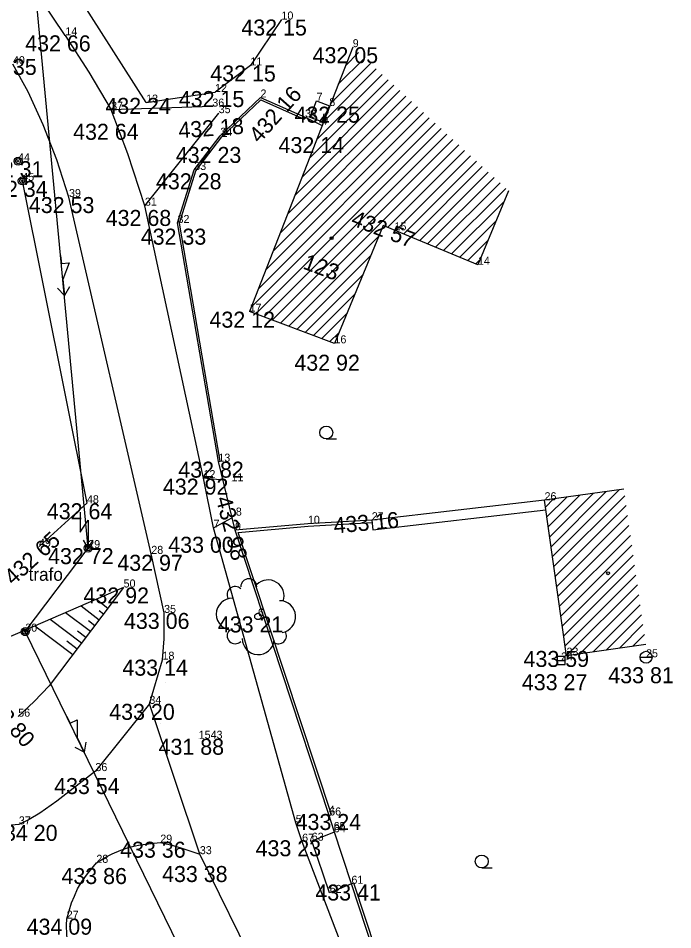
# Model space of a CAD drawing. Extents: x -559180 to -551373, y -1076947 to -1072071.
# Drawn here: x -554015 to -553974.1, y -1074029.3 to -1073972.3 of the extents above; entities that cross this region are included whole.
import ezdxf

# ---------------------------------------------------------------- set-up
doc = ezdxf.new("R2010")
doc.units = 0
for name, color, linetype in [('12_PLOTY', 7, 'Continuous'), ('14_BUDOVY', 7, 'Continuous'), ('17_KOMUNIKACE', 7, 'Continuous'), ('18_POLOHOPIS', 7, 'Continuous'), ('1_VODA_ZN', 7, 'Continuous'), ('20_EL_ZN', 7, 'Continuous'), ('26_SRAFY', 7, 'Continuous'), ('27_HRANA_PATA', 7, 'Continuous'), ('32', 7, 'Continuous'), ('34_ZELEN', 7, 'Continuous'), ('3_BODY', 7, 'Continuous'), ('40_KANAL_ZN', 7, 'Continuous'), ('45_ZN_KULTURY', 7, 'Continuous'), ('47_ZN_STAV_OBJ$', 7, 'Continuous'), ('52_POPIS_UCELOVY', 7, 'Continuous'), ('54_C_POPISNA', 7, 'Continuous'), ('6_VYSKY', 7, 'Continuous'), ('NNnadzemní', 7, 'Continuous')]:
    doc.layers.add(name, color=color, linetype=linetype)

# ---------------------------------------------------------------- blocks, each defined once
blk = doc.blocks.new('POINT_DISPLAY')
blk.add_line((0, 0), (0, 0))
blk = doc.blocks.new('STLS')
at = {"layer": '34_ZELEN'}
blk.add_circle((0, 0), 0.2, dxfattribs=at)
for centre, radius, start, end in [((-0.571, 1.853), 0.5, 0, 180), ((0.636, 1.281), 1, 341.2293, 135), ((-1.425, 1.366), 0.5, 45, 210.4326), ((-1.599, 0.146), 1, 90, 270), ((1.356, -0.015), 1, 279.53, 90), ((-1.424, -1.207), 0.5, 135, 315), ((1.283, -1.208), 0.5, 234.3777, 31.0479), ((0.019, -1.381), 1, 180, 353.8403)]:
    blk.add_arc(centre, radius, start, end, dxfattribs=at)
blk = doc.blocks.new('VP')
at = {"layer": '40_KANAL_ZN'}
blk.add_line((-0.25, 0), (0.25, 0), dxfattribs=at)
blk.add_lwpolyline([(-0.25, -0.25), (0.25, -0.25), (0.25, 0.25), (-0.25, 0.25)], close=True, dxfattribs=at)
blk = doc.blocks.new('ST')
at = {"layer": '1_VODA_ZN'}
blk.add_line((-0.375, 0), (0.375, 0), dxfattribs=at)
blk.add_circle((0, 0), 0.375, dxfattribs=at)
blk = doc.blocks.new('SLB')
at = {"layer": '20_EL_ZN'}
for radius in [0.25, 0.158, 0.05]:
    blk.add_circle((0, 0), radius, dxfattribs=at)
blk = doc.blocks.new('BLESK')
at = {"layer": '20_EL_ZN'}
for p, q in [((-0.5, 2.25), (-0.5, 1)), ((-0.5, 1), (0, 1.75)), ((0, 1.75), (0, 0)), ((0, 0), (-0.3, 0.5)), ((0, 0), (0.3, 0.5))]:
    blk.add_line(p, q, dxfattribs=at)
blk = doc.blocks.new('BZ')
at = {"layer": '47_ZN_STAV_OBJ$'}
blk.add_circle((0, 0), 0.0875, dxfattribs=at)
blk = doc.blocks.new('SL')
at = {"layer": '47_ZN_STAV_OBJ$'}
for radius in [0.25, 0.158, 0.05]:
    blk.add_circle((0, 0), radius, dxfattribs=at)
blk = doc.blocks.new('ZAHRAD')
at = {"layer": '45_ZN_KULTURY'}
blk.add_line((0, 0), (0.65, 0.003), dxfattribs=at)
blk.add_circle((0, 0.403), 0.403, dxfattribs=at)
blk = doc.blocks.new('ELNN')
at = {"layer": '20_EL_ZN'}
for p, q in [((0, 0), (0.5, 0)), ((0.5, 0), (0.5, 0.5)), ((0.5, 0.5), (1.5, 0)), ((1.5, 0), (2.5, 0))]:
    blk.add_line(p, q, dxfattribs=at)
blk.add_lwpolyline([(2, 0.375), (2.5, 0), (2, -0.375)], dxfattribs=at)

msp = doc.modelspace()

# ---------------------------------------------------------------- linework, layer by layer
at = {"layer": '12_PLOTY'}
for p, q in [((-554006.97, -1073977.6), (-554013.88, -1073966.73)), ((-553998.52, -1073972.41), (-554000.46, -1073975.28)), ((-554000.46, -1073975.28), (-554002.67, -1073976.94)), ((-554006.97, -1073977.6), (-554002.67, -1073976.94)), ((-554002.34, -1073979.67), (-553999.83, -1073977.28)), ((-554002.248, -1073979.748), (-553999.805, -1073977.421)), ((-553999.83, -1073977.28), (-553997.05, -1073978.52)), ((-553999.805, -1073977.421), (-553997.098, -1073978.629)), ((-553997.098, -1073978.629), (-553997.05, -1073978.52)), ((-553997.05, -1073978.52), (-553995.973, -1073979.022)), ((-554003.97, -1073981.81), (-554002.34, -1073979.67)), ((-554003.861, -1073981.866), (-554002.248, -1073979.748)), ((-554005.01, -1073985.12), (-554003.97, -1073981.81)), ((-554004.886, -1073985.127), (-554003.861, -1073981.866)), ((-554014.71, -1073982.49), (-554010.67, -1074002.63)), ((-554002.46, -1074000.03), (-554005.01, -1073985.12)), ((-554002.341, -1074000.009), (-554004.886, -1073985.127)), ((-554002.46, -1074000.03), (-554002.341, -1074000.009)), ((-554001.42, -1074004.32), (-554002.46, -1074000.03)), ((-553982.09, -1074002.44), (-553992.88, -1074003.69)), ((-554010.67, -1074002.63), (-554013.66, -1074005.34)), ((-553992.81, -1074004.286), (-553982.006, -1074003.034)), ((-553992.88, -1074003.69), (-553996.87, -1074003.91)), ((-553992.88, -1074003.69), (-553992.81, -1074004.286)), ((-553996.87, -1074003.91), (-554001.42, -1074004.32)), ((-554001.218, -1074004.452), (-553996.848, -1074004.058)), ((-553996.848, -1074004.058), (-553992.863, -1074003.839)), ((-553995.54, -1074022.13), (-554001.42, -1074004.32)), ((-553995.397, -1074022.082), (-554001.218, -1074004.452)), ((-553995.54, -1074022.13), (-553995.397, -1074022.082)), ((-553995.26, -1074023.04), (-553995.54, -1074022.13)), ((-553994.15, -1074026.4), (-553995.26, -1074023.04)), ((-553994.007, -1074026.352), (-553994.15, -1074026.4)), ((-553990.13, -1074038.56), (-553994.15, -1074026.4)), ((-553989.975, -1074038.548), (-553994.007, -1074026.352))]:
    msp.add_line(p, q, dxfattribs=at)
at = {"layer": '14_BUDOVY'}
for p, q in [((-553994.07, -1073974.14), (-554000.51, -1073990.66)), ((-553984.343, -1073983.108), (-553986.25, -1073987.73)), ((-553992.175, -1073985.285), (-553995.21, -1073992.64)), ((-553986.25, -1073987.73), (-553992.175, -1073985.285)), ((-553995.21, -1073992.64), (-554000.51, -1073990.66)), ((-553977.139, -1074001.741), (-553982.09, -1074002.44)), ((-553980.72, -1074012.15), (-553982.09, -1074002.44)), ((-553975.769, -1074011.451), (-553980.72, -1074012.15))]:
    msp.add_line(p, q, dxfattribs=at)
at = {"layer": '17_KOMUNIKACE'}
for p, q in [((-554002.84, -1073977.85), (-554009.16, -1073978.05)), ((-554007.05, -1073984.04), (-554002.44, -1073978.26)), ((-554006.65, -1074005.79), (-554011.79, -1073983.5)), ((-554003.39, -1074001.06), (-554007.05, -1073984.04)), ((-554002.178, -1074001.192), (-554003.39, -1074001.06)), ((-554002.76, -1074004.16), (-554003.39, -1074001.06)), ((-554002.76, -1074004.16), (-554001.611, -1074003.532)), ((-553997.63, -1074022.6), (-554002.76, -1074004.16)), ((-554005.85, -1074009.48), (-554006.65, -1074005.79)), ((-554006.77, -1074015.16), (-554005.95, -1074012.4)), ((-554006.77, -1074015.16), (-554010.14, -1074019.36)), ((-554003.62, -1074024.55), (-554006.77, -1074015.16)), ((-553997.23, -1074023.77), (-553997.63, -1074022.6)), ((-553991.85, -1074037.87), (-553997.23, -1074023.77))]:
    msp.add_line(p, q, dxfattribs=at)
for points in [[(-554012.02, -1073973.4), (-554013.526, -1073971.16), (-554015.107, -1073969.106), (-554017.092, -1073966.614), (-554019.25, -1073964.2)], [(-554012.02, -1073973.4), (-554010.548, -1073975.689), (-554009.16, -1073978.05)], [(-554011.79, -1073983.5), (-554012.55, -1073981.178), (-554013.4, -1073978.998), (-554014.333, -1073976.935), (-554015.29, -1073975.2)], [(-554007.05, -1073984.04), (-554008.125, -1073980.807), (-554009.16, -1073978.05)], [(-554005.95, -1074012.4), (-554005.856, -1074011.092), (-554005.85, -1074009.48)], [(-554010.14, -1074019.36), (-554012.549, -1074021.244), (-554013.614, -1074021.99), (-554014.275, -1074022.374), (-554014.92, -1074022.69)], [(-554014.92, -1074022.69), (-554016.075, -1074022.802), (-554016.609, -1074022.824), (-554017.394, -1074022.827), (-554018.039, -1074022.748), (-554018.935, -1074022.617), (-554019.729, -1074022.462), (-554020.53, -1074022.28)], [(-554010.08, -1074025.09), (-554009.576, -1074024.775), (-554009.096, -1074024.523), (-554008.562, -1074024.308), (-554008.019, -1074024.119), (-554007.452, -1074023.988), (-554007.01, -1074023.917), (-554006.09, -1074023.83)], [(-554006.09, -1074023.83), (-554005.349, -1074023.997), (-554004.739, -1074024.169), (-554003.62, -1074024.55)], [(-553998.01, -1074036.25), (-553998.305, -1074035.492), (-553998.713, -1074034.537), (-554003.62, -1074024.55)], [(-554011.93, -1074028.58), (-554011.628, -1074027.596), (-554011.456, -1074027.17), (-554011.249, -1074026.712), (-554010.964, -1074026.231), (-554010.644, -1074025.786), (-554010.08, -1074025.09)], [(-554011.28, -1074032.34), (-554011.44, -1074031.893), (-554011.594, -1074031.418), (-554011.788, -1074030.584), (-554011.889, -1074030.036), (-554011.931, -1074029.566), (-554011.948, -1074028.992), (-554011.93, -1074028.58)]]:
    msp.add_lwpolyline(points, dxfattribs=at)
at = {"layer": '18_POLOHOPIS'}
for p, q in [((-553996.73, -1073978.54), (-553996.33, -1073977.49)), ((-553996.33, -1073977.49), (-553995.53, -1073977.81)), ((-553995.97, -1073978.8), (-553995.53, -1073977.81)), ((-553995.97, -1073978.8), (-553996.73, -1073978.54)), ((-553996.63, -1074023.71), (-553995.25, -1074023.18)), ((-553995.51, -1074026.97), (-553996.63, -1074023.71)), ((-553994.15, -1074026.4), (-553995.51, -1074026.97))]:
    msp.add_line(p, q, dxfattribs=at)
at = {"layer": '26_SRAFY'}
for p, q in [((-554010.079, -1074008.626), (-554009.354, -1074009.175)), ((-554011.04, -1074009.042), (-554009.905, -1074009.902)), ((-554009.908, -1074009.327), (-554009.629, -1074009.539)), ((-554012.961, -1074009.874), (-554011.006, -1074011.356)), ((-554012, -1074009.458), (-554010.455, -1074010.629)), ((-554010.582, -1074009.961), (-554010.18, -1074010.266)), ((-554013.922, -1074010.29), (-554011.556, -1074012.082)), ((-554011.256, -1074010.595), (-554010.73, -1074010.992)), ((-554011.929, -1074011.228), (-554011.281, -1074011.719))]:
    msp.add_line(p, q, dxfattribs=at)
at = {"layer": '27_HRANA_PATA'}
msp.add_line((-554008.38, -1074007.89), (-554016.76, -1074011.52), dxfattribs=at)
msp.add_lwpolyline([(-554008.38, -1074007.89), (-554013.038, -1074014.038), (-554013.955, -1074015.023), (-554014.96, -1074015.96)], dxfattribs=at)
at = {"layer": '32'}
for p, q in [((-553994.522, -1073975.299), (-553993.702, -1073974.479)), ((-553995.425, -1073977.617), (-553992.966, -1073975.158)), ((-553994.974, -1073976.458), (-553993.334, -1073974.818)), ((-553995.877, -1073978.775), (-553992.598, -1073975.497)), ((-553996.781, -1073981.093), (-553991.863, -1073976.175)), ((-553996.329, -1073979.934), (-553992.23, -1073975.836)), ((-553997.684, -1073983.411), (-553991.127, -1073976.854)), ((-553997.232, -1073982.252), (-553991.495, -1073976.514)), ((-553998.588, -1073985.729), (-553990.391, -1073977.532)), ((-553998.136, -1073984.57), (-553990.759, -1073977.193)), ((-553999.039, -1073986.888), (-553990.023, -1073977.871)), ((-553999.943, -1073989.205), (-553989.287, -1073978.55)), ((-553999.491, -1073988.046), (-553989.655, -1073978.21)), ((-554000.395, -1073990.364), (-553988.919, -1073978.889)), ((-554000.127, -1073990.803), (-553988.551, -1073979.228)), ((-553999.612, -1073990.996), (-553988.183, -1073979.567)), ((-553999.097, -1073991.188), (-553987.816, -1073979.906)), ((-553998.582, -1073991.38), (-553987.448, -1073980.246)), ((-553991.895, -1073985.4), (-553987.08, -1073980.585)), ((-553991.395, -1073985.607), (-553986.712, -1073980.924)), ((-553990.894, -1073985.814), (-553986.344, -1073981.263)), ((-553990.394, -1073986.02), (-553985.976, -1073981.602)), ((-553989.893, -1073986.227), (-553985.608, -1073981.942)), ((-553989.393, -1073986.433), (-553985.24, -1073982.281)), ((-553988.892, -1073986.64), (-553984.872, -1073982.62)), ((-553988.392, -1073986.846), (-553984.504, -1073982.959)), ((-553987.891, -1073987.053), (-553984.622, -1073983.784)), ((-553987.39, -1073987.259), (-553985.118, -1073984.987)), ((-553998.067, -1073991.572), (-553992.453, -1073985.958)), ((-553986.89, -1073987.466), (-553985.615, -1073986.191)), ((-553997.553, -1073991.765), (-553992.949, -1073987.161)), ((-553986.389, -1073987.673), (-553986.112, -1073987.395)), ((-553997.038, -1073991.957), (-553993.446, -1073988.365)), ((-553996.523, -1073992.149), (-553993.943, -1073989.569)), ((-553996.008, -1073992.342), (-553994.44, -1073990.773)), ((-553995.494, -1073992.534), (-553994.936, -1073991.977)), ((-553981.768, -1074004.722), (-553979.058, -1074002.012)), ((-553981.681, -1074005.342), (-553978.234, -1074001.896)), ((-553981.593, -1074005.961), (-553977.411, -1074001.779)), ((-553982.03, -1074002.863), (-553981.528, -1074002.361)), ((-553981.943, -1074003.483), (-553980.705, -1074002.244)), ((-553981.855, -1074004.102), (-553979.881, -1074002.128)), ((-553981.506, -1074006.581), (-553977.08, -1074002.156)), ((-553981.418, -1074007.201), (-553976.993, -1074002.776)), ((-553981.331, -1074007.82), (-553976.906, -1074003.395)), ((-553981.243, -1074008.44), (-553976.818, -1074004.015)), ((-553981.156, -1074009.06), (-553976.731, -1074004.635)), ((-553981.069, -1074009.679), (-553976.643, -1074005.254)), ((-553980.981, -1074010.299), (-553976.556, -1074005.874)), ((-553980.894, -1074010.919), (-553976.468, -1074006.494)), ((-553980.806, -1074011.539), (-553976.381, -1074007.113)), ((-553980.709, -1074012.148), (-553976.294, -1074007.733)), ((-553979.886, -1074012.032), (-553976.206, -1074008.353)), ((-553979.062, -1074011.916), (-553976.119, -1074008.972)), ((-553978.239, -1074011.8), (-553976.031, -1074009.592)), ((-553977.416, -1074011.683), (-553975.944, -1074010.212)), ((-553976.592, -1074011.567), (-553975.856, -1074010.831))]:
    msp.add_line(p, q, dxfattribs=at)
at = {"layer": 'NNnadzemní'}
for p, q in [((-554010.59, -1074005.43), (-554014.22, -1073966.95)), ((-554014.52, -1074010.65), (-554010.59, -1074005.43)), ((-554004.93, -1074030.29), (-554014.52, -1074010.65))]:
    msp.add_line(p, q, dxfattribs=at)

# ---------------------------------------------------------------- block references
at = {"layer": '1_VODA_ZN'}
for name, p in [('POINT_DISPLAY', (-553998.52, -1073972.41)), ('POINT_DISPLAY', (-554012.02, -1073973.4)), ('POINT_DISPLAY', (-553994.07, -1073974.14)), ('POINT_DISPLAY', (-554000.46, -1073975.28)), ('POINT_DISPLAY', (-554002.67, -1073976.94)), ('POINT_DISPLAY', (-553999.83, -1073977.28)), ('POINT_DISPLAY', (-553996.33, -1073977.49)), ('POINT_DISPLAY', (-554009.16, -1073978.05)), ('POINT_DISPLAY', (-554006.97, -1073977.6)), ('POINT_DISPLAY', (-554002.84, -1073977.85)), ('POINT_DISPLAY', (-553995.53, -1073977.81)), ('POINT_DISPLAY', (-554002.44, -1073978.26)), ('POINT_DISPLAY', (-553997.05, -1073978.52)), ('POINT_DISPLAY', (-553996.73, -1073978.54)), ('POINT_DISPLAY', (-553996.02, -1073979)), ('POINT_DISPLAY', (-553995.97, -1073978.8)), ('POINT_DISPLAY', (-554002.34, -1073979.67)), ('POINT_DISPLAY', (-554002.26, -1073979.75)), ('POINT_DISPLAY', (-554003.97, -1073981.81)), ('POINT_DISPLAY', (-554014.71, -1073982.49)), ('POINT_DISPLAY', (-554011.79, -1073983.5)), ('POINT_DISPLAY', (-554007.05, -1073984.04)), ('POINT_DISPLAY', (-554005.01, -1073985.12)), ('POINT_DISPLAY', (-553991.46, -1073985.58)), ('POINT_DISPLAY', (-553986.25, -1073987.73)), ('POINT_DISPLAY', (-554000.51, -1073990.66)), ('POINT_DISPLAY', (-554000.506, -1073990.652)), ('POINT_DISPLAY', (-554000.506, -1073990.652)), ('POINT_DISPLAY', (-553995.21, -1073992.64)), ('POINT_DISPLAY', (-554002.46, -1074000.03)), ('POINT_DISPLAY', (-554003.39, -1074001.06)), ('POINT_DISPLAY', (-554001.64, -1074001.25)), ('POINT_DISPLAY', (-553982.09, -1074002.44)), ('POINT_DISPLAY', (-554010.67, -1074002.63)), ('POINT_DISPLAY', (-554001.37, -1074003.4)), ('POINT_DISPLAY', (-553992.88, -1074003.69)), ('POINT_DISPLAY', (-554002.76, -1074004.16)), ('POINT_DISPLAY', (-553996.87, -1074003.91)), ('POINT_DISPLAY', (-554001.42, -1074004.32)), ('POINT_DISPLAY', (-554013.66, -1074005.34)), ('POINT_DISPLAY', (-554010.59, -1074005.43)), ('POINT_DISPLAY', (-554006.65, -1074005.79)), ('POINT_DISPLAY', (-554008.38, -1074007.89)), ('POINT_DISPLAY', (-554005.85, -1074009.48)), ('POINT_DISPLAY', (-553999.99, -1074009.7)), ('POINT_DISPLAY', (-554014.52, -1074010.65)), ('POINT_DISPLAY', (-553980.72, -1074012.15)), ('ST', (-553975.75, -1074012.25)), ('POINT_DISPLAY', (-553975.75, -1074012.25)), ('POINT_DISPLAY', (-554005.95, -1074012.4)), ('POINT_DISPLAY', (-553981.06, -1074012.45)), ('POINT_DISPLAY', (-554005.754, -1074013.838)), ('POINT_DISPLAY', (-554006.77, -1074015.16)), ('POINT_DISPLAY', (-554006.105, -1074016.374)), ('POINT_DISPLAY', (-554006.105, -1074016.374)), ('POINT_DISPLAY', (-554003.69, -1074017.34)), ('POINT_DISPLAY', (-554010.14, -1074019.36)), ('POINT_DISPLAY', (-553995.56, -1074022.01)), ('POINT_DISPLAY', (-553995.54, -1074022.13)), ('POINT_DISPLAY', (-554014.92, -1074022.69)), ('POINT_DISPLAY', (-553997.63, -1074022.6)), ('POINT_DISPLAY', (-553995.26, -1074023.04)), ('POINT_DISPLAY', (-553995.25, -1074023.18)), ('POINT_DISPLAY', (-554006.09, -1074023.83)), ('POINT_DISPLAY', (-553997.23, -1074023.77)), ('POINT_DISPLAY', (-553996.63, -1074023.71)), ('POINT_DISPLAY', (-554003.62, -1074024.55)), ('POINT_DISPLAY', (-554010.08, -1074025.09)), ('POINT_DISPLAY', (-553994.15, -1074026.4)), ('POINT_DISPLAY', (-553995.51, -1074026.97)), ('POINT_DISPLAY', (-554011.93, -1074028.58))]:
    msp.add_blockref(name, p, dxfattribs=at)
at = {"layer": '20_EL_ZN'}
for p, xscale, yscale, rotation in [((-554012.314, -1073987.156), 1.000001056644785, 1.0000010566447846, -84.61087868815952), ((-554011.946, -1074015.921), 1.0000003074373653, 1.0000003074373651, -63.97427713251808)]:
    msp.add_blockref('ELNN', p, dxfattribs=dict(at, xscale=xscale, yscale=yscale, rotation=rotation))
for name, p in [('BLESK', (-554010.59, -1074005.43)), ('SLB', (-554010.59, -1074005.43)), ('SLB', (-554014.52, -1074010.65))]:
    msp.add_blockref(name, p, dxfattribs=at)
at = {"layer": '32'}
msp.add_blockref('POINT_DISPLAY', (-553994.07, -1073974.14), dxfattribs=at)
at = {"layer": '34_ZELEN'}
msp.add_blockref('STLS', (-553999.99, -1074009.7), dxfattribs=at)
at = {"layer": '40_KANAL_ZN'}
msp.add_blockref('VP', (-553981.06, -1074012.45), dxfattribs=at)
at = {"layer": '45_ZN_KULTURY'}
for p in [(-553995.724, -1073998.614), (-553986.011, -1074025.41)]:
    msp.add_blockref('ZAHRAD', p, dxfattribs=at)
at = {"layer": '47_ZN_STAV_OBJ$', "rotation": 90}
for p in [(-554014.97, -1073981.26), (-554014.71, -1073982.49)]:
    msp.add_blockref('SL', p, dxfattribs=at)
at = {"layer": '47_ZN_STAV_OBJ$'}
for p in [(-553995.389, -1073986.073), (-553978.126, -1074007.004)]:
    msp.add_blockref('BZ', p, dxfattribs=at)

# ---------------------------------------------------------------- texts
at = {"layer": '3_BODY'}
for s, p in [('10', (-553998.52, -1073972.41)), ('14', (-554012.02, -1073973.4)), ('9', (-553994.07, -1073974.14)), ('40', (-554015.29, -1073975.2)), ('11', (-554000.46, -1073975.28)), ('12', (-554002.67, -1073976.94)), ('2', (-553999.83, -1073977.28)), ('13', (-554006.97, -1073977.6)), ('36', (-554002.84, -1073977.85)), ('7', (-553996.33, -1073977.49)), ('8', (-553995.53, -1073977.81)), ('37', (-554009.16, -1073978.05)), ('35', (-554002.44, -1073978.26)), ('3', (-553997.05, -1073978.52)), ('6', (-553996.73, -1073978.54)), ('4', (-553996.02, -1073979)), ('5', (-553995.97, -1073978.8)), ('34', (-554002.34, -1073979.67)), ('1', (-554002.26, -1073979.75)), ('44', (-554014.97, -1073981.26)), ('33', (-554003.97, -1073981.81)), ('45', (-554014.71, -1073982.49)), ('39', (-554011.79, -1073983.5)), ('31', (-554007.05, -1073984.04)), ('32', (-554005.01, -1073985.12)), ('15', (-553991.46, -1073985.58)), ('14', (-553986.25, -1073987.73)), ('17', (-554000.51, -1073990.66)), ('16', (-553995.21, -1073992.64)), ('13', (-554002.46, -1074000.03)), ('12', (-554003.39, -1074001.06)), ('11', (-554001.64, -1074001.25)), ('26', (-553982.09, -1074002.44)), ('48', (-554010.67, -1074002.63)), ('8', (-554001.37, -1074003.4)), ('7', (-554002.76, -1074004.16)), ('10', (-553996.87, -1074003.91)), ('27', (-553992.88, -1074003.69)), ('9', (-554001.42, -1074004.32)), ('49', (-554013.66, -1074005.34)), ('29', (-554010.59, -1074005.43)), ('28', (-554006.65, -1074005.79)), ('50', (-554008.38, -1074007.89)), ('35', (-554005.85, -1074009.48)), ('6', (-553999.99, -1074009.7)), ('30', (-554014.52, -1074010.65)), ('23', (-553980.72, -1074012.15)), ('18', (-554005.95, -1074012.4)), ('24', (-553981.06, -1074012.45)), ('25', (-553975.75, -1074012.25)), ('34', (-554006.77, -1074015.16)), ('56', (-554014.96, -1074015.96)), ('1543', (-554003.69, -1074017.34)), ('36', (-554010.14, -1074019.36)), ('4', (-553995.56, -1074022.01)), ('66', (-553995.54, -1074022.13)), ('37', (-554014.92, -1074022.69)), ('5', (-553997.63, -1074022.6)), ('65', (-553995.26, -1074023.04)), ('64', (-553995.25, -1074023.18)), ('29', (-554006.09, -1074023.83)), ('67', (-553997.23, -1074023.77)), ('63', (-553996.63, -1074023.71)), ('33', (-554003.62, -1074024.55)), ('28', (-554010.08, -1074025.09)), ('61', (-553994.15, -1074026.4)), ('62', (-553995.51, -1074026.97)), ('27', (-554011.93, -1074028.58))]:
    msp.add_text(s, height=0.5, dxfattribs=at).set_placement(p)
at = {"layer": '52_POPIS_UCELOVY'}
msp.add_text('trafo', height=0.8, dxfattribs=at).set_placement((-554014.314, -1074007.471))
at = {"layer": '54_C_POPISNA'}
msp.add_text('123', height=1, rotation=339.5151, dxfattribs=at).set_placement((-553997.241, -1073987.954))
at = {"layer": '6_VYSKY'}
for s, p in [('432 15', (-554001.025, -1073973.41)), ('432 66', (-554014.525, -1073974.4)), ('432 05', (-553996.575, -1073975.14)), ('432 35', (-554017.896, -1073975.871)), ('432 15', (-554002.965, -1073976.28)), ('432 15', (-554004.931, -1073977.879)), ('432 24', (-554009.517, -1073978.304)), ('432 25', (-553997.71, -1073978.854)), ('432 64', (-554011.532, -1073979.923)), ('432 14', (-553998.703, -1073980.755)), ('432 23', (-554005.119, -1073981.37)), ('432 31', (-554017.475, -1073982.26)), ('432 28', (-554006.356, -1073983.017)), ('432 34', (-554017.215, -1073983.49)), ('432 53', (-554014.295, -1073984.5)), ('432 68', (-554009.496, -1073985.306)), ('432 33', (-554007.308, -1073986.475)), ('432 12', (-554003.015, -1073991.66)), ('432 92', (-553997.715, -1073994.35)), ('432 82', (-554004.965, -1074001.03)), ('432 92', (-554005.925, -1074002.09)), ('432 64', (-554013.175, -1074003.63)), ('433 00', (-554005.59, -1074005.722)), ('432 72', (-554013.095, -1074006.43)), ('432 97', (-554008.77, -1074006.849)), ('432 92', (-554010.885, -1074008.89)), ('433 06', (-554008.355, -1074010.48)), ('433 21', (-554002.495, -1074010.7)), ('433 59', (-553983.402, -1074012.854)), ('433 14', (-554008.455, -1074013.4)), ('433 27', (-553983.506, -1074014.308)), ('433 81', (-553978.107, -1074013.871)), ('433 20', (-554009.275, -1074016.16)), ('431 88', (-554006.195, -1074018.34)), ('433 54', (-554012.718, -1074020.794)), ('433 24', (-553997.636, -1074023.04)), ('434 20', (-554016.594, -1074023.72)), ('433 36', (-554008.595, -1074024.771)), ('433 23', (-554000.134, -1074024.681)), ('433 38', (-554005.977, -1074026.29)), ('433 86', (-554012.26, -1074026.415)), ('433 41', (-553996.403, -1074027.444)), ('434 09', (-554014.435, -1074029.58))]:
    msp.add_text(s, height=1, dxfattribs=at).set_placement(p)
for s, rotation, p in [('432 16', 48.4284, (-553999.9, -1073980.192)), ('432 18', 3.9299, (-554004.922, -1073979.828)), ('432 57', 338.9392, (-553994.242, -1073985.232)), ('432 98', 284.7411, (-554002.631, -1074002.331)), ('433 16', 5.2987, (-553995.218, -1074004.524)), ('432 65', 42.2378, (-554015.279, -1074007.803)), ('433 80', 311.6579, (-554017.304, -1074014.913))]:
    msp.add_text(s, height=1, rotation=rotation, dxfattribs=at).set_placement(p)

doc.saveas('drawing.dxf')
